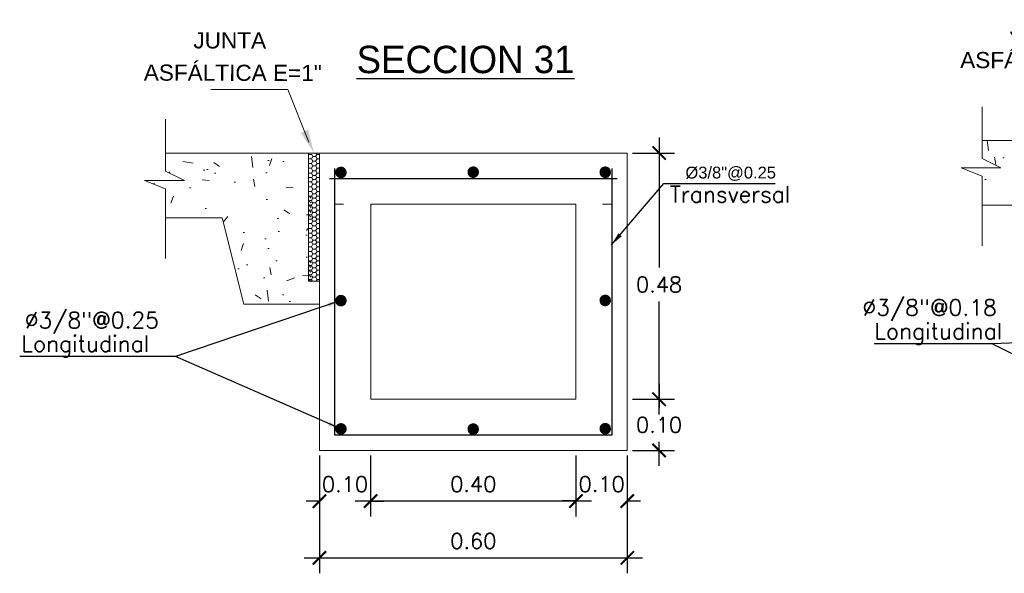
# Model space of a CAD drawing. Header units: millimetres. Extents: x -8931983 to 9630244, y 4 to 18563053.
# Tile 305 of 329: x 349716.91 to 349718.83, y 9282012.95 to 9282014.03. Entities that reach past the tile are written whole.
import ezdxf

# ---------------------------------------------------------------- set-up
doc = ezdxf.new("R2010")
doc.units = ezdxf.units.MM
doc.linetypes.add('ACAD_ISO02W100', pattern=[15, 12, -3])
doc.linetypes.add('DASHED2', pattern=[0.375, 0.25, -0.125])
for name, color, linetype, lineweight in [('0.2', 32, 'ACAD_ISO02W100', 0), ('cotas', 1, 'Continuous', 15), ('linea fina 01', 189, 'Continuous', 0), ('PROYECCIONES-INT', 1, 'DASHED2', 5), ('TEXTO', 255, 'Continuous', 5)]:
    doc.layers.add(name, color=color, linetype=linetype, lineweight=lineweight)
doc.layers.add('TEX', color=3, linetype='Continuous')
doc.styles.add('COTAS', font='arial.ttf')
doc.styles.add('MtXpl_Arial_Black', font='txt')
doc.styles.add('ROMANS', font='ROMANS.shx')
doc.styles.add('ROMANS-DIM', font='romans.shx')
doc.styles.add('VANO', font='swissl.ttf', dxfattribs={"height": 0.2})
doc.dimstyles.new('1-25V', dxfattribs={"dimscale": 0.2, "dimtxt": 0.18, "dimasz": 0.13, "dimexe": 0.18, "dimexo": 0.15, "dimgap": 0.1, "dimtad": 0, "dimtih": 1, "dimtoh": 1, "dimzin": 0, "dimdsep": 46, "dimtxsty": 'COTAS', "dimcen": 0.09, "dimadec": 0, "dimazin": 0, "dimtfac": 1, "dimtmove": 2, "dimatfit": 3, "dimfxl": 1, "dimtolj": 1, "dimtzin": 0, "dimarcsym": 0})
doc.dimstyles.new('20_METRIC  ARCHITECTURAL', dxfattribs={"dimscale": 0.2, "dimtxt": 0.03, "dimasz": 0.13, "dimexe": 0.15, "dimexo": 0.05, "dimgap": 0.09, "dimtad": 1, "dimtih": 1, "dimtoh": 1, "dimzin": 0, "dimdsep": 46, "dimtxsty": 'ROMANS-DIM', "dimblk": 'ARCHTICK', "dimcen": 2, "dimdle": 0.15, "dimclrd": 9, "dimclre": 9, "dimadec": 0, "dimazin": 0, "dimtfac": 1, "dimtix": 1, "dimtofl": 0, "dimtmove": 0, "dimatfit": 3, "dimfxl": 1, "dimfrac": 2, "dimtolj": 1, "dimtzin": 0, "dimarcsym": 0})

# ---------------------------------------------------------------- blocks, each defined once
blk = doc.blocks.new('_ArchTick')
at = {"color": 0, "linetype": 'ByBlock', "const_width": 0.15}
blk.add_lwpolyline([(-0.5, -0.5), (0.5, 0.5)], dxfattribs=at)
blk = doc.blocks.new('*D3081')
at = {"color": 9, "lineweight": -2, "transparency": 16777216}
for p, q in [((349717.4969950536, 9282013.179644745), (349717.4969950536, 9282012.950217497)), ((349718.0969950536, 9282013.179644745), (349718.0969950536, 9282012.950217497)), ((349717.4669950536, 9282012.980217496), (349718.1269950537, 9282012.980217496))]:
    blk.add_line(p, q, dxfattribs=at)
at = {"layer": 'Defpoints', "color": 0, "lineweight": 30, "transparency": 16777216}
for p in [(349717.4969950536, 9282013.189644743, 5186.962977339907), (349718.0969950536, 9282013.189644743, 5186.962977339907), (349718.0969950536, 9282012.980217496)]:
    blk.add_point(p, dxfattribs=at)
at = {"color": 9, "lineweight": -2, "transparency": 16777216, "xscale": 0.026, "yscale": 0.026, "zscale": 0.026, "rotation": 180}
blk.add_blockref('_ArchTick', (349717.4969950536, 9282012.980217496), dxfattribs=at)
at = {"color": 9, "lineweight": -2, "transparency": 16777216, "xscale": 0.026, "yscale": 0.026, "zscale": 0.026}
blk.add_blockref('_ArchTick', (349718.0969950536, 9282012.980217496), dxfattribs=at)
at = {"color": 0, "lineweight": 0, "transparency": 16777216, "insert": (349717.7969950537, 9282013.013217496), "char_height": 0.03, "attachment_point": 5, "style": 'ROMANS-DIM'}
blk.add_mtext('\\A1;0.60', dxfattribs=at)
blk = doc.blocks.new('*D3082')
at = {"color": 9, "lineweight": -2, "transparency": 16777216}
for p, q in [((349718.1590515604, 9282013.799644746), (349718.1590515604, 9282013.546321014)), ((349718.1069950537, 9282013.769644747), (349718.1890515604, 9282013.769644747)), ((349718.1590515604, 9282013.259644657), (349718.1590515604, 9282013.480321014)), ((349718.1069949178, 9282013.289644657), (349718.1890515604, 9282013.289644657))]:
    blk.add_line(p, q, dxfattribs=at)
at = {"layer": 'Defpoints', "color": 0, "lineweight": 30, "transparency": 16777216}
for p in [(349718.0969950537, 9282013.769644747, 5186.962977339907), (349718.0969949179, 9282013.289644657, 5186.962977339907), (349718.1590515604, 9282013.289644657)]:
    blk.add_point(p, dxfattribs=at)
at = {"color": 9, "lineweight": -2, "transparency": 16777216, "xscale": 0.026, "yscale": 0.026, "zscale": 0.026}
for p, rotation in [((349718.1590515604, 9282013.769644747), 90), ((349718.1590515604, 9282013.289644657), 270)]:
    blk.add_blockref('_ArchTick', p, dxfattribs=dict(at, rotation=rotation))
at = {"color": 0, "lineweight": 0, "transparency": 16777216, "insert": (349718.159051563, 9282013.513321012), "char_height": 0.03, "attachment_point": 5, "style": 'ROMANS-DIM'}
blk.add_mtext('\\A1;0.48', dxfattribs=at)
blk = doc.blocks.new('*D3083')
at = {"color": 9, "lineweight": -2, "transparency": 16777216}
for p, q in [((349718.1590514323, 9282013.319644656), (349718.1590514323, 9282013.272644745)), ((349718.1069949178, 9282013.289644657), (349718.1890514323, 9282013.289644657)), ((349718.1590514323, 9282013.159644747), (349718.1590514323, 9282013.206644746)), ((349718.1069949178, 9282013.189644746), (349718.1890514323, 9282013.189644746))]:
    blk.add_line(p, q, dxfattribs=at)
at = {"layer": 'Defpoints', "color": 0, "lineweight": 30, "transparency": 16777216}
for p in [(349718.0969949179, 9282013.289644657), (349718.0969949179, 9282013.189644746), (349718.1590514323, 9282013.189644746)]:
    blk.add_point(p, dxfattribs=at)
at = {"color": 9, "lineweight": -2, "transparency": 16777216, "xscale": 0.026, "yscale": 0.026, "zscale": 0.026}
for p, rotation in [((349718.1590514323, 9282013.289644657), 90), ((349718.1590514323, 9282013.189644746), 270)]:
    blk.add_blockref('_ArchTick', p, dxfattribs=dict(at, rotation=rotation))
at = {"color": 0, "lineweight": 0, "transparency": 16777216, "insert": (349718.1590514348, 9282013.239644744), "char_height": 0.03, "attachment_point": 5, "style": 'ROMANS-DIM'}
blk.add_mtext('\\A1;0.10', dxfattribs=at)
blk = doc.blocks.new('*D3084')
at = {"color": 9, "lineweight": -2, "transparency": 16777216}
for p, q in [((349717.4969950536, 9282013.179644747), (349717.4969950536, 9282013.060794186)), ((349717.596715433, 9282013.179644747), (349717.596715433, 9282013.060794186)), ((349717.4969950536, 9282013.090794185), (349717.4709950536, 9282013.090794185)), ((349717.596715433, 9282013.090794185), (349717.622715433, 9282013.090794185))]:
    blk.add_line(p, q, dxfattribs=at)
at = {"layer": 'Defpoints', "color": 0, "lineweight": 30, "transparency": 16777216}
for p in [(349717.4969950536, 9282013.189644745, 5186.962977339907), (349717.596715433, 9282013.189644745, 5186.962977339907), (349717.596715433, 9282013.090794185)]:
    blk.add_point(p, dxfattribs=at)
at = {"color": 9, "lineweight": -2, "transparency": 16777216, "xscale": 0.026, "yscale": 0.026, "zscale": 0.026}
blk.add_blockref('_ArchTick', (349717.4969950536, 9282013.090794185), dxfattribs=at)
at = {"color": 9, "lineweight": -2, "transparency": 16777216, "xscale": 0.026, "yscale": 0.026, "zscale": 0.026, "rotation": 180}
blk.add_blockref('_ArchTick', (349717.596715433, 9282013.090794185), dxfattribs=at)
at = {"color": 0, "lineweight": 0, "transparency": 16777216, "insert": (349717.5468552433, 9282013.123794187), "char_height": 0.03, "attachment_point": 5, "style": 'ROMANS-DIM'}
blk.add_mtext('\\A1;0.10', dxfattribs=at)
blk = doc.blocks.new('*D3085')
at = {"color": 9, "lineweight": -2, "transparency": 16777216}
for p, q in [((349717.596715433, 9282013.179644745), (349717.596715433, 9282013.061215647)), ((349717.9969950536, 9282013.179644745), (349717.9969950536, 9282013.061215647)), ((349717.5667154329, 9282013.091215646), (349718.0269950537, 9282013.091215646))]:
    blk.add_line(p, q, dxfattribs=at)
at = {"layer": 'Defpoints', "color": 0, "lineweight": 30, "transparency": 16777216}
for p in [(349717.596715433, 9282013.189644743, 10373.92595467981), (349717.9969950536, 9282013.189644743, 5186.962977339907), (349717.9969950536, 9282013.091215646)]:
    blk.add_point(p, dxfattribs=at)
at = {"color": 9, "lineweight": -2, "transparency": 16777216, "xscale": 0.026, "yscale": 0.026, "zscale": 0.026, "rotation": 180}
blk.add_blockref('_ArchTick', (349717.596715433, 9282013.091215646), dxfattribs=at)
at = {"color": 9, "lineweight": -2, "transparency": 16777216, "xscale": 0.026, "yscale": 0.026, "zscale": 0.026}
blk.add_blockref('_ArchTick', (349717.9969950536, 9282013.091215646), dxfattribs=at)
at = {"color": 0, "lineweight": 0, "transparency": 16777216, "insert": (349717.7968552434, 9282013.124215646), "char_height": 0.03, "attachment_point": 5, "style": 'ROMANS-DIM'}
blk.add_mtext('\\A1;0.40', dxfattribs=at)
blk = doc.blocks.new('*D3086')
at = {"color": 9, "lineweight": -2, "transparency": 16777216}
for p, q in [((349717.9969950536, 9282013.179644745), (349717.9969950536, 9282013.061215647)), ((349718.0969950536, 9282013.179644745), (349718.0969950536, 9282013.061215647)), ((349717.9969950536, 9282013.091215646), (349717.9709950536, 9282013.091215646)), ((349718.0969950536, 9282013.091215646), (349718.1229950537, 9282013.091215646))]:
    blk.add_line(p, q, dxfattribs=at)
at = {"layer": 'Defpoints', "color": 0, "lineweight": 30, "transparency": 16777216}
for p in [(349717.9969950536, 9282013.189644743, 5186.962977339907), (349718.0969950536, 9282013.189644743, 5186.962977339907), (349718.0969950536, 9282013.091215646)]:
    blk.add_point(p, dxfattribs=at)
at = {"color": 9, "lineweight": -2, "transparency": 16777216, "xscale": 0.026, "yscale": 0.026, "zscale": 0.026}
blk.add_blockref('_ArchTick', (349717.9969950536, 9282013.091215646), dxfattribs=at)
at = {"color": 9, "lineweight": -2, "transparency": 16777216, "xscale": 0.026, "yscale": 0.026, "zscale": 0.026, "rotation": 180}
blk.add_blockref('_ArchTick', (349718.0969950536, 9282013.091215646), dxfattribs=at)
at = {"color": 0, "lineweight": 0, "transparency": 16777216, "insert": (349718.0469950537, 9282013.124215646), "char_height": 0.03, "attachment_point": 5, "style": 'ROMANS-DIM'}
blk.add_mtext('\\A1;0.10', dxfattribs=at)
blk = doc.blocks.new('TEXTO 1')
at = {"layer": 'linea fina 01', "ltscale": 0.1}
for p, q in [((-0.0508167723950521, 0.1241394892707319), (-0.2010398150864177, 0.1241394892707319)), ((-0.0100357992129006, 0.0209258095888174), (-0.0508167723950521, 0.1241394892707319))]:
    blk.add_line(p, q, dxfattribs=at)
blk.add_solid([(-0.02553807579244, 0.0394717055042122), (0, 0), (-0.0113560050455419, 0.0456207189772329)], dxfattribs=at)
at = {"layer": '0.2', "color": 251, "true_color": 0x636466, "style": 'VANO', "oblique": 359.9999999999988}
for s, p in [('JUNTA', (-0.235123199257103, 0.2039847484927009, -5186.962977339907)), ('ASFÁLTICA E=1"', (-0.331776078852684, 0.1410587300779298, -5186.962977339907))]:
    blk.add_text(s, height=0.0314999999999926, rotation=359.8799999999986, dxfattribs=at).set_placement(p)
blk = doc.blocks.new('junta asfaltica')
at = {"lineweight": 0}
h = blk.add_hatch(dxfattribs=at)
h.set_pattern_fill('AR-CONC', scale=0.01, style=0)
h.set_pattern_definition([(50, (-0.1189008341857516, -0.0700673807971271), (0.1639662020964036, -0.0143451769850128), [0.017145, -0.188595]), (355, (-0.1189008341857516, -0.0700673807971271), (-0.0317190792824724, 0.1719511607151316), [0.013716, -0.150876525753]), (100.4514446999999, (-0.1052370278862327, -0.0712628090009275), (0.1322471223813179, 0.1576059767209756), [0.01457100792, -0.1602812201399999]), (46.1842, (-0.1189008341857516, -0.0243473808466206), (0.2439711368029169, -0.0378380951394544), [0.0257175, -0.2828925]), (96.6355576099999, (-0.0985699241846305, -0.0275005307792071), (0.2136637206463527, 0.2226835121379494), [0.021856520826, -0.240422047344]), (351.18415117, (-0.1189008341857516, -0.0243473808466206), (0.2136637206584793, 0.2226835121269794), [0.020573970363, -0.226313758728]), (21, (-0.0960408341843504, -0.0357773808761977), (0.1364529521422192, -0.0920386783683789), [0.017145, -0.188595]), (326, (-0.0960408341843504, -0.0357773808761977), (0.0556218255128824, 0.1657691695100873), [0.013716, -0.150876]), (71.45144499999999, (-0.0846697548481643, -0.0434472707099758), (0.1920747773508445, 0.0737304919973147), [0.01457100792, -0.16028094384]), (37.5, (-0.1189008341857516, -0.0700673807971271), (0.0027797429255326, 0.0760995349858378), [0, -0.1490472, 0, -0.153162, 0, -0.1514475]), (7.499999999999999, (-0.1189008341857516, -0.0700673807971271), (0.0601376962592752, 0.0901625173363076), [0, -0.0873252, 0, -0.1456182, 0, -0.0577215]), (327.5, (-0.1698786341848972, -0.0700673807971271), (0.1220315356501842, -0.0051558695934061), [0, -0.05715, 0, -0.178308, 0, -0.236601]), (317.5, (-0.1927386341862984, -0.0700673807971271), (0.1333162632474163, 0.0228838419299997), [0, -0.074295, 0, -0.1184148, 0, -0.168021])])
h.paths.add_polyline_path([(-0.0210516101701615, 2.68221356e-08), (-0.2996047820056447, 2.68221356e-08), (-0.2996047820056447, -0.0354425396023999), (-0.2629513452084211, -0.0536842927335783), (-0.3405718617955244, -0.0536842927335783), (-0.2996047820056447, -0.0698087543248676), (-0.2996047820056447, -0.1263088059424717), (-0.1894634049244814, -0.1263088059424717), (-0.1473604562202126, -0.2947206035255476), (-0.0210516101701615, -0.2947206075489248)])
h = blk.add_hatch(dxfattribs=at)
h.set_pattern_fill('HONEY', scale=0.0187124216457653, angle=180, style=0)
h.set_pattern_definition([(360, (-1344.435306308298, 712.0165321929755), (0.0080206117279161, -0.0046307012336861), [0.0053470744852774, -0.0106941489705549]), (240, (-1344.435306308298, 712.0165321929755), (-0.0080206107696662, -0.0046307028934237), [0.0053470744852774, -0.0106941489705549]), (300, (-1344.435306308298, 712.0165321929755), (9.5825e-10, -0.0092614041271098), [-0.0106941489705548, 0.0053470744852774])])
h.paths.add_polyline_path([(-0.0210514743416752, -0.0843195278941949), (-0.0210514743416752, -0.1264220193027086), (-0.0160414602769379, -0.1264220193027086), (-0.0160414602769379, -0.0843195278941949)])
h = blk.add_hatch(dxfattribs=at)
h.set_pattern_fill('HONEY', scale=0.0187124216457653, angle=180, style=0)
h.set_pattern_definition([(360, (-1344.435306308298, 711.8902233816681), (0.0080206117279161, -0.0046307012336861), [0.0053470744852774, -0.0106941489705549]), (240, (-1344.435306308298, 711.8902233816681), (-0.0080206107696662, -0.0046307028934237), [0.0053470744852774, -0.0106941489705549]), (300, (-1344.435306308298, 711.8902233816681), (9.5825e-10, -0.0092614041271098), [-0.0106941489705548, 0.0053470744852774])])
h.paths.add_polyline_path([(-0.0210514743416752, -0.2106283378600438), (-0.0210514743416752, -0.2527308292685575), (-0.0160414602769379, -0.2527308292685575), (-0.0160414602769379, -0.2106283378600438)])
at = {"color": 7, "linetype": 'ByBlock', "lineweight": 0}
for p, q in [((-0.2996047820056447, 0.0657418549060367), (-0.2996047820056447, -0.0354425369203)), ((-0.2996047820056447, -0.0354425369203), (-0.2629513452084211, -0.0536842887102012)), ((-0.2629513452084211, -0.0536842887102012), (-0.3405718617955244, -0.0536842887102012)), ((-0.3405718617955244, -0.0536842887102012), (-0.2996047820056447, -0.0698087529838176)), ((-0.2996047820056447, -0.0698087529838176), (-0.2996047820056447, -0.2053593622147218))]:
    blk.add_line(p, q, dxfattribs=at)
at = {"color": 7, "lineweight": 0}
for p, q in [((-0.2996047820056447, 2.81631856e-08), (-0.0210516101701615, 2.81631856e-08)), ((-0.0210514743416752, 0), (0, 0)), ((-0.0210514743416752, 0), (-0.0210514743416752, -0.25)), ((-0.0066348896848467, 0), (-0.0049328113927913, -0.0029480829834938)), ((-1.357866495e-07, -0.2947206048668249), (-1.357866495e-07, 0)), ((-0.0210515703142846, -0.010682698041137), (-0.0205355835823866, -0.0115764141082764)), ((-0.020682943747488, -0.0112982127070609), (-0.0210515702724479, -0.0119366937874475)), ((-0.0148197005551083, -0.0027724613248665), (-0.0210514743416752, -0.0027724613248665)), ((-0.0203683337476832, -0.0113096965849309), (-0.0150212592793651, -0.0113096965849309)), ((-0.0126623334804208, -0.0066675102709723), (-0.0153358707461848, -0.0112982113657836)), ((-0.0126623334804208, -0.0159289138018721), (-0.0153358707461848, -0.0205596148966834)), ((-0.0151885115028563, -0.0115764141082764), (-0.0125149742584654, -0.0162071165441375)), ((-0.0148361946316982, -0.0029252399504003), (-0.0125149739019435, -0.0069457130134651)), ((-0.0123477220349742, -0.0066789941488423), (-0.0070006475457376, -0.0066789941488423)), ((-0.0123477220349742, -0.0159403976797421), (-0.0070006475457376, -0.0159403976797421)), ((-0.0051546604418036, -0.0029252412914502), (-0.0073152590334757, -0.0066675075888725)), ((-0.0046417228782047, -0.0112982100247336), (-0.0073152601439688, -0.0159289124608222)), ((-0.0071679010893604, -0.0069457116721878), (-0.0044943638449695, -0.0115764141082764)), ((-0.0071678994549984, -0.0162071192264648), (-0.004494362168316, -0.0208378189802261)), ((-0.0051235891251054, -0.0029047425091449), (2.09184e-11, -0.0029047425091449)), ((-0.0043271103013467, -0.0113096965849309), (-9.55119503e-08, -0.0113096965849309)), ((-0.0210515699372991, -0.0199441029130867), (-0.0205355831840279, -0.0208378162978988)), ((-0.0206829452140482, -0.0205596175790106), (-0.0210515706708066, -0.0211980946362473)), ((-0.0210515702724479, -0.0292055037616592), (-0.0205355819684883, -0.0300992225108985)), ((-0.0206829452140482, -0.0298210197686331), (-0.0210515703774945, -0.0304594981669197)), ((-0.0203683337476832, -0.0205710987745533), (-0.0150212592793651, -0.0205710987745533)), ((-0.0203683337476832, -0.0298325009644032), (-0.0150212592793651, -0.0298325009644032)), ((-0.012662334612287, -0.0251903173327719), (-0.0153358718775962, -0.0298210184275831)), ((-0.012662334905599, -0.0344517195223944), (-0.0153358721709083, -0.0390824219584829)), ((-0.0151885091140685, -0.0208378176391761), (-0.0125149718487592, -0.0254685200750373)), ((-0.0151885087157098, -0.0300992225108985), (-0.0125149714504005, -0.0347299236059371)), ((-0.0123477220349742, -0.0252017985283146), (-0.0070006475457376, -0.0252017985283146)), ((-0.0123477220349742, -0.0344632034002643), (-0.0070006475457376, -0.0344632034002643)), ((-0.0046417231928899, -0.0205596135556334), (-0.0073152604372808, -0.0251903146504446)), ((-0.0046417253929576, -0.0298210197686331), (-0.0073152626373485, -0.0344517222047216)), ((-0.0071678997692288, -0.0254685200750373), (-0.0044943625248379, -0.0300992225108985)), ((-0.007167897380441, -0.034729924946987), (-0.004494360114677, -0.0393606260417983)), ((-0.0043271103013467, -0.0205710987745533), (-9.55119503e-08, -0.0205710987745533)), ((-0.0043271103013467, -0.0298325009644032), (-9.55537871e-08, -0.0298325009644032)), ((-0.0210515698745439, -0.038466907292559), (-0.0205355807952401, -0.0393606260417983)), ((-0.0206829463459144, -0.0390824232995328), (-0.0210515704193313, -0.0397208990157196)), ((-0.0210515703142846, -0.0557221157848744), (-0.0205355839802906, -0.0566158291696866)), ((-0.020682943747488, -0.056337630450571), (-0.0210515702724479, -0.056976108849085)), ((-0.0149139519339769, -0.0477837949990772), (-0.0206632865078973, -0.0477837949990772)), ((-0.0203683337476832, -0.0390939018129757), (-0.0150212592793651, -0.0390939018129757)), ((-0.0203683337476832, -0.056349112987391), (-0.0150212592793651, -0.056349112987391)), ((-0.0126623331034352, -0.0517069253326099), (-0.0153358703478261, -0.0563376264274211)), ((-0.0151885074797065, -0.0393606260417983), (-0.0125149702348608, -0.0439913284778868)), ((-0.0151885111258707, -0.0566158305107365), (-0.0125149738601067, -0.061246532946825)), ((-0.0125149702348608, -0.0439913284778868), (-0.014899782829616, -0.0475884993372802)), ((-0.0148361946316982, -0.0479646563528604), (-0.0125149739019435, -0.0519851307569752)), ((-0.0123477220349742, -0.0437246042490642), (-0.0070006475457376, -0.0437246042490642)), ((-0.0123477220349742, -0.0517184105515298), (-0.0070006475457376, -0.0517184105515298)), ((-0.0046417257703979, -0.0390824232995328), (-0.0073152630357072, -0.043713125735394)), ((-0.0051546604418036, -0.0479646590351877), (-0.0073152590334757, -0.0517069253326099)), ((-0.0046417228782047, -0.0563376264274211), (-0.0073152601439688, -0.0609683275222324)), ((-0.0071679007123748, -0.0519851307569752), (-0.0044943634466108, -0.0566158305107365)), ((-0.0069412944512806, -0.0439446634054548), (-0.0051814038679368, -0.0474320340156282)), ((-0.0052986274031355, -0.0476877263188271), (2.09184e-11, -0.0476877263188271)), ((-0.0043271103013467, -0.0390939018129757), (-9.55537871e-08, -0.0390939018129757)), ((-0.0043271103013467, -0.056349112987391), (-9.55119503e-08, -0.056349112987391)), ((-0.0210515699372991, -0.0649835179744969), (-0.0205355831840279, -0.0658772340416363)), ((-0.0206829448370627, -0.0655990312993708), (-0.0210515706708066, -0.0662375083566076)), ((-0.0210515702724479, -0.0742449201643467), (-0.0205355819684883, -0.075138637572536)), ((-0.0206829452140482, -0.0748604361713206), (-0.0210515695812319, -0.0754989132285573)), ((-0.0203683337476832, -0.0656105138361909), (-0.0150212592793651, -0.0656105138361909)), ((-0.0203683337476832, -0.0748719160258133), (-0.0150212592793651, -0.0748719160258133)), ((-0.0126623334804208, -0.0609683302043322), (-0.0153358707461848, -0.0655990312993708)), ((-0.012662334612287, -0.0702297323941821), (-0.0153358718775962, -0.0748604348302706)), ((-0.015188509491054, -0.0658772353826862), (-0.0125149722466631, -0.0705079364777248)), ((-0.0151885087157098, -0.075138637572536), (-0.0125149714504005, -0.0797693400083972)), ((-0.0123477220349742, -0.0609798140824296), (-0.0070006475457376, -0.0609798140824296)), ((-0.0123477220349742, -0.0702412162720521), (-0.0070006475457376, -0.0702412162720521)), ((-0.0046417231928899, -0.0655990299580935), (-0.0073152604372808, -0.0702297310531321)), ((-0.0046417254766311, -0.0748604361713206), (-0.0073152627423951, -0.0794911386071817)), ((-0.0071678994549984, -0.061246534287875), (-0.004494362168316, -0.0658772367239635)), ((-0.0071678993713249, -0.0705079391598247), (-0.0044943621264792, -0.075138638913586)), ((-0.0043271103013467, -0.0656105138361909), (-9.55119503e-08, -0.0656105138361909)), ((-0.0043271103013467, -0.0748719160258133), (-9.55537871e-08, -0.0748719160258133)), ((-0.0210515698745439, -0.0835063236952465), (-0.0206477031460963, -0.0842058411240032)), ((-0.0210515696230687, -0.0920769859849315), (-0.0205355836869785, -0.092970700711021)), ((-0.0206829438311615, -0.0926924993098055), (-0.0210515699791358, -0.0933309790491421)), ((-0.0206829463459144, -0.084121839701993), (-0.0207314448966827, -0.0842058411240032)), ((-0.0203683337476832, -0.0841333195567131), (-0.0150212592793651, -0.0841333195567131)), ((-0.0203683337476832, -0.0927039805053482), (-0.0150212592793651, -0.0927039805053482)), ((-0.012662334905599, -0.0794911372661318), (-0.0153358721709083, -0.0841218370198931)), ((-0.0126623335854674, -0.088061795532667), (-0.0153358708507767, -0.0926924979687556)), ((-0.015188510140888, -0.092970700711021), (-0.0125149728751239, -0.0976014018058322)), ((-0.0148361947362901, -0.0843195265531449), (-0.0125149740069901, -0.0883399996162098)), ((-0.0123477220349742, -0.0795026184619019), (-0.0070006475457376, -0.0795026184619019)), ((-0.0123477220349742, -0.088073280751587), (-0.0070006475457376, -0.088073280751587)), ((-0.0051546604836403, -0.0843195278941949), (-0.0073152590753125, -0.0880617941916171)), ((-0.0046417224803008, -0.0926924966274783), (-0.0073152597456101, -0.0973231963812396)), ((-0.0071678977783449, -0.0797693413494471), (-0.0046064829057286, -0.0842058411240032)), ((-0.0071679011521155, -0.0883399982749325), (-0.0044943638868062, -0.0929706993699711)), ((-0.0043271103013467, -0.0841333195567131), (-9.55537871e-08, -0.0841333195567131)), ((-0.0043271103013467, -0.0927039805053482), (-9.55119503e-08, -0.0927039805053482)), ((-0.0210515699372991, -0.1013383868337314), (-0.0205355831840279, -0.1022321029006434)), ((-0.0206829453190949, -0.101953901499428), (-0.0210515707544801, -0.1025923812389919)), ((-0.0210515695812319, -0.1105997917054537), (-0.0205355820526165, -0.1114935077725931)), ((-0.0206829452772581, -0.1112153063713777), (-0.0210515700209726, -0.1118537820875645)), ((-0.0203683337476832, -0.101965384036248), (-0.0150212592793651, -0.101965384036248)), ((-0.0203683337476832, -0.1112267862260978), (-0.0150212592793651, -0.1112267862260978)), ((-0.0126623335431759, -0.0973232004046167), (-0.0153358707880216, -0.101953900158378)), ((-0.0126623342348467, -0.1065846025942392), (-0.0153358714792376, -0.1112153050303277)), ((-0.015188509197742, -0.1022321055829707), (-0.0125149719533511, -0.1068628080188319)), ((-0.0151885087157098, -0.1114935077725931), (-0.0125149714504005, -0.1161242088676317)), ((-0.0123477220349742, -0.0973346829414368), (-0.0070006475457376, -0.0973346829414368)), ((-0.0123477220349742, -0.1065960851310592), (-0.0070006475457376, -0.1065960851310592)), ((-0.0046417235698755, -0.1019538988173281), (-0.0073152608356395, -0.1065846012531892)), ((-0.0046417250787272, -0.1112153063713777), (-0.0073152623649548, -0.115846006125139)), ((-0.0071678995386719, -0.0976014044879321), (-0.0044943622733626, -0.1022321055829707)), ((-0.0071678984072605, -0.1068628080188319), (-0.0044943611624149, -0.1114935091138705)), ((-0.0043271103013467, -0.101965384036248), (-9.55119503e-08, -0.101965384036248)), ((-0.0043271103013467, -0.1112267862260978), (-9.55537871e-08, -0.1112267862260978)), ((-0.1894634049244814, -0.1263088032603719), (-0.2996047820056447, -0.1263088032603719)), ((-0.1473604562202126, -0.2947206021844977), (-0.1894634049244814, -0.1263088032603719)), ((-0.0210515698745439, -0.1198611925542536), (-0.0205355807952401, -0.1207549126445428)), ((-0.0206829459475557, -0.1204767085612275), (-0.0210515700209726, -0.121115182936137)), ((-0.0148197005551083, -0.1290812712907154), (-0.0210514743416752, -0.1290812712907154)), ((-0.0203683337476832, -0.1204881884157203), (-0.0150212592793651, -0.1204881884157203)), ((-0.0126623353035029, -0.115846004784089), (-0.015335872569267, -0.1204767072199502)), ((-0.0126623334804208, -0.1329763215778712), (-0.0153358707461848, -0.1376070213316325)), ((-0.0151885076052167, -0.1207549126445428), (-0.0125149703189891, -0.1253856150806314)), ((-0.0148361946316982, -0.1292340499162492), (-0.0125149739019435, -0.133254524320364)), ((-0.0129228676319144, -0.1255586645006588), (-0.0148348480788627, -0.1288070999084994)), ((-0.0123477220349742, -0.115857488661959), (-0.0070006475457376, -0.115857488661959)), ((-0.0123477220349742, -0.1251188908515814), (-0.0070006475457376, -0.1251188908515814)), ((-0.0123477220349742, -0.1329878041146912), (-0.0070006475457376, -0.1329878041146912)), ((-0.0073218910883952, -0.1251188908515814), (-0.0049328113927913, -0.1292568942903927)), ((-0.0046417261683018, -0.1204767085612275), (-0.0073152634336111, -0.1251074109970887)), ((-0.0051546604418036, -0.1292340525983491), (-0.0073152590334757, -0.1329763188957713)), ((-0.0071678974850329, -0.1161242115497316), (-0.0044943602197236, -0.1207549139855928)), ((-0.0071679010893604, -0.1332545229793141), (-0.0044943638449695, -0.1378852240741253)), ((-0.0051235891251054, -0.1292135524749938), (2.09184e-11, -0.1292135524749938)), ((-0.0043271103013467, -0.1204881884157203), (-9.55537871e-08, -0.1204881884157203)), ((-0.0210515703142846, -0.1369915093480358), (-0.0205355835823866, -0.1378852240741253)), ((-0.020682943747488, -0.1376070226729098), (-0.0210515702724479, -0.1382455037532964)), ((-0.0210515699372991, -0.1462529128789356), (-0.0205355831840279, -0.1471466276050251)), ((-0.0206829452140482, -0.1468684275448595), (-0.0210515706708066, -0.1475069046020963)), ((-0.0203683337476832, -0.1376185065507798), (-0.0150212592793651, -0.1376185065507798)), ((-0.0203683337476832, -0.1468799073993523), (-0.0150212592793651, -0.1468799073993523)), ((-0.0126623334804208, -0.142237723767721), (-0.0153358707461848, -0.1468684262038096)), ((-0.012662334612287, -0.1514991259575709), (-0.0153358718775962, -0.156129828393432)), ((-0.0151885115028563, -0.1378852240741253), (-0.0125149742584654, -0.1425159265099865)), ((-0.0151885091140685, -0.147146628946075), (-0.0125149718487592, -0.1517773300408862)), ((-0.0123477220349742, -0.1422492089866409), (-0.0070006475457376, -0.1422492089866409)), ((-0.0123477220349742, -0.1515106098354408), (-0.0070006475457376, -0.1515106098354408)), ((-0.0046417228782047, -0.1376070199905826), (-0.0073152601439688, -0.1422377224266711)), ((-0.0046417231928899, -0.1468684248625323), (-0.0073152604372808, -0.1514991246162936)), ((-0.0071678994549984, -0.1425159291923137), (-0.004494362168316, -0.1471466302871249)), ((-0.0071678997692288, -0.1517773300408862), (-0.0044943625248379, -0.1564080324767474)), ((-0.0043271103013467, -0.1376185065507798), (-9.55119503e-08, -0.1376185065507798)), ((-0.0043271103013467, -0.1468799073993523), (-9.55119503e-08, -0.1468799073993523)), ((-0.0210515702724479, -0.1555143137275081), (-0.0205355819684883, -0.1564080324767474)), ((-0.0206829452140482, -0.156129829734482), (-0.0210515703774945, -0.156768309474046)), ((-0.0210515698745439, -0.1647757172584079), (-0.0205355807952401, -0.1656694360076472)), ((-0.0206829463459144, -0.1653912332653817), (-0.0210515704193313, -0.1660297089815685)), ((-0.0203683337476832, -0.1561413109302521), (-0.0150212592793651, -0.1561413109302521)), ((-0.0203683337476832, -0.1654027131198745), (-0.0150212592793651, -0.1654027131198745)), ((-0.012662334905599, -0.1607605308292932), (-0.0153358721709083, -0.1653912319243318)), ((-0.0151885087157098, -0.1564080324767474), (-0.0125149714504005, -0.1610387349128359)), ((-0.0151885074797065, -0.1656694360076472), (-0.0125149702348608, -0.1703001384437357)), ((-0.0125149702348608, -0.1703001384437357), (-0.014899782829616, -0.1738973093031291)), ((-0.0123477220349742, -0.1607720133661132), (-0.0070006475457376, -0.1607720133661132)), ((-0.0123477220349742, -0.1700334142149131), (-0.0070006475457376, -0.1700334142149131)), ((-0.0046417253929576, -0.156129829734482), (-0.0073152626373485, -0.1607605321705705)), ((-0.0046417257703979, -0.1653912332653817), (-0.0073152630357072, -0.1700219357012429)), ((-0.007167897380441, -0.1610387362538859), (-0.004494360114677, -0.1656694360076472)), ((-0.0069412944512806, -0.1702534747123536), (-0.0051814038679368, -0.1737408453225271)), ((-0.0043271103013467, -0.1561413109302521), (-9.55537871e-08, -0.1561413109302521)), ((-0.0043271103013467, -0.1654027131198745), (-9.55537871e-08, -0.1654027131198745)), ((-0.0210515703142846, -0.1820309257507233), (-0.0205355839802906, -0.1829246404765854)), ((-0.020682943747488, -0.1826464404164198), (-0.0210515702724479, -0.1832849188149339)), ((-0.0210515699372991, -0.1912923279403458), (-0.0205355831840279, -0.1921860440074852)), ((-0.0149139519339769, -0.1740926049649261), (-0.0206632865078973, -0.1740926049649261)), ((-0.0203683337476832, -0.1826579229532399), (-0.0150212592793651, -0.1826579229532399)), ((-0.0126623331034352, -0.1780157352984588), (-0.0153358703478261, -0.18264643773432)), ((-0.0126623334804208, -0.1872771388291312), (-0.0153358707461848, -0.1919078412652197)), ((-0.0151885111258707, -0.1829246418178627), (-0.0125149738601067, -0.1875553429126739)), ((-0.0148361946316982, -0.1742734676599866), (-0.0125149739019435, -0.1782939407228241)), ((-0.0123477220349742, -0.1780272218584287), (-0.0070006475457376, -0.1780272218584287)), ((-0.0123477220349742, -0.1872886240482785), (-0.0070006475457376, -0.1872886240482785)), ((-0.0051546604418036, -0.1742734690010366), (-0.0073152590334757, -0.1780157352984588)), ((-0.0046417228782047, -0.18264643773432), (-0.0073152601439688, -0.1872771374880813)), ((-0.0071679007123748, -0.1782939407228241), (-0.0044943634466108, -0.1829246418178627)), ((-0.0071678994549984, -0.1875553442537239), (-0.004494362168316, -0.1921860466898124)), ((-0.0052986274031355, -0.173996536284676), (2.09184e-11, -0.173996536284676)), ((-0.0043271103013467, -0.1826579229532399), (-9.55119503e-08, -0.1826579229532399)), ((-0.0206829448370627, -0.1919078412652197), (-0.0210515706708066, -0.1925463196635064)), ((-0.0210515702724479, -0.2005537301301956), (-0.0205355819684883, -0.2014474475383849)), ((-0.0206829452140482, -0.2011692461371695), (-0.0210515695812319, -0.2018077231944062)), ((-0.0210515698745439, -0.2098151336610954), (-0.0206477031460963, -0.2105146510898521)), ((-0.0206829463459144, -0.2104306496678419), (-0.0207314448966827, -0.2105146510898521)), ((-0.0203683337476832, -0.1919193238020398), (-0.0150212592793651, -0.1919193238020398)), ((-0.0203683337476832, -0.2011807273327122), (-0.0150212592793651, -0.2011807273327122)), ((-0.0203683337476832, -0.210442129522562), (-0.0150212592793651, -0.210442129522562)), ((-0.012662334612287, -0.1965385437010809), (-0.0153358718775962, -0.2011692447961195)), ((-0.012662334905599, -0.2057999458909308), (-0.0153358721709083, -0.2104306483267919)), ((-0.015188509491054, -0.1921860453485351), (-0.0125149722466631, -0.1968167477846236)), ((-0.0151885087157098, -0.2014474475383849), (-0.0125149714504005, -0.2060781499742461)), ((-0.0148361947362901, -0.2106283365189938), (-0.0125149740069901, -0.2146488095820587)), ((-0.0123477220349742, -0.196550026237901), (-0.0070006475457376, -0.196550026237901)), ((-0.0123477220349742, -0.2058114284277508), (-0.0070006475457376, -0.2058114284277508)), ((-0.0046417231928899, -0.1919078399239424), (-0.0073152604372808, -0.196538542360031)), ((-0.0046417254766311, -0.2011692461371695), (-0.0073152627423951, -0.2057999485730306)), ((-0.0051546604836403, -0.2106283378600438), (-0.0073152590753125, -0.214370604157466)), ((-0.0071678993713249, -0.1968167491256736), (-0.0044943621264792, -0.2014474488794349)), ((-0.0071678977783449, -0.206078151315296), (-0.0046064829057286, -0.2105146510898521)), ((-0.0043271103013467, -0.1919193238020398), (-9.55119503e-08, -0.1919193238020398)), ((-0.0043271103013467, -0.2011807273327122), (-9.55537871e-08, -0.2011807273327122)), ((-0.0043271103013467, -0.210442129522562), (-9.55537871e-08, -0.210442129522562)), ((-0.0210515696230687, -0.2183857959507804), (-0.0205355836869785, -0.2192795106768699)), ((-0.0206829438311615, -0.2190013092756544), (-0.0210515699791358, -0.219639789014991)), ((-0.0210515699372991, -0.2276471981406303), (-0.0205355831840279, -0.2285409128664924)), ((-0.0206829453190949, -0.2282627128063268), (-0.0210515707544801, -0.2289011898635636)), ((-0.0203683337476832, -0.2190127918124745), (-0.0150212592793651, -0.2190127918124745)), ((-0.0203683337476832, -0.2282741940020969), (-0.0150212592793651, -0.2282741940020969)), ((-0.0126623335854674, -0.2143706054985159), (-0.0153358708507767, -0.2190013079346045)), ((-0.0126623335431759, -0.2236320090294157), (-0.0153358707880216, -0.2282627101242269)), ((-0.015188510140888, -0.2192795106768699), (-0.0125149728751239, -0.2239102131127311)), ((-0.015188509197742, -0.2285409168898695), (-0.0125149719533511, -0.2331716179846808)), ((-0.0123477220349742, -0.2143820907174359), (-0.0070006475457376, -0.2143820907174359)), ((-0.0123477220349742, -0.2236434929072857), (-0.0070006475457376, -0.2236434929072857)), ((-0.0046417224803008, -0.2190013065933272), (-0.0073152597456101, -0.2236320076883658)), ((-0.0046417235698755, -0.228262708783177), (-0.0073152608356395, -0.2328934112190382)), ((-0.0071679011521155, -0.2146488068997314), (-0.0044943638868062, -0.21927950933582)), ((-0.0071678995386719, -0.223910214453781), (-0.0044943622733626, -0.2285409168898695)), ((-0.0043271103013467, -0.2190127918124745), (-9.55119503e-08, -0.2190127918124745)), ((-0.0043271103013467, -0.2282741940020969), (-9.55119503e-08, -0.2282741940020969)), ((-0.0210515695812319, -0.2369086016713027), (-0.0205355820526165, -0.2378023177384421)), ((-0.0206829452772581, -0.2375241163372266), (-0.0210515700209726, -0.2381625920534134)), ((-0.0210515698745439, -0.2461700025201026), (-0.0205355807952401, -0.2470637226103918)), ((-0.0206829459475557, -0.2467855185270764), (-0.0210515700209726, -0.2474239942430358)), ((-0.0203683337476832, -0.2375355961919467), (-0.0150212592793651, -0.2375355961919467)), ((-0.0203683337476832, -0.2467969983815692), (-0.0150212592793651, -0.2467969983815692)), ((-0.0126623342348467, -0.2328934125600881), (-0.0153358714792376, -0.2375241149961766)), ((-0.0126623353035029, -0.2421548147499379), (-0.015335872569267, -0.2467855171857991)), ((-0.0151885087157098, -0.2378023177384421), (-0.0125149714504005, -0.2424330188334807)), ((-0.0151885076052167, -0.2470637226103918), (-0.0134932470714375, -0.25)), ((-0.0123477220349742, -0.2329048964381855), (-0.0070006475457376, -0.2329048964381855)), ((-0.0123477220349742, -0.2421662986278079), (-0.0070006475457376, -0.2421662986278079)), ((-0.0046417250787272, -0.2375241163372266), (-0.0073152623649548, -0.2421548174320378)), ((-0.0071678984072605, -0.2331716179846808), (-0.0044943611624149, -0.2378023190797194)), ((-0.0071678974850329, -0.2424330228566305), (-0.0044943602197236, -0.2470637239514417)), ((-0.0046417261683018, -0.2467855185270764), (-0.0064976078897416, -0.25)), ((-0.0043271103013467, -0.2375355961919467), (-9.55537871e-08, -0.2375355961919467)), ((-0.0043271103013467, -0.2467969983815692), (-9.55537871e-08, -0.2467969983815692)), ((-0.0210514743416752, -0.25), (-1.357866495e-07, -0.25)), ((-1.357866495e-07, -0.2947206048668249), (-0.1473604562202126, -0.2947206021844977))]:
    blk.add_line(p, q, dxfattribs=at)
blk.add_blockref('TEXTO 1', (-0.0105257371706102, 0), dxfattribs=at)
blk = doc.blocks.new('*U2845')
at = {"color": 5, "const_width": 0.01125}
blk.add_lwpolyline([(-0.0056249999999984, 0, 1), (0.0056249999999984, 0, 1)], format="xyb", close=True, dxfattribs=at)
blk = doc.blocks.new('*U2844')
at = {"layer": 'cotas', "color": 0, "linetype": 'ByBlock', "lineweight": -2}
blk.add_blockref('*U2845', (0, 0), dxfattribs=at)
at = {"layer": 'cotas', "color": 0, "linetype": 'ByBlock', "lineweight": -2, "transparency": 16777216}
for p in [(0.25, 0), (0.5, 0)]:
    blk.add_blockref('*U2845', p, dxfattribs=at)
blk = doc.blocks.new('*U2843')
at = {"color": 5, "const_width": 0.01125}
blk.add_lwpolyline([(-0.0056249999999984, 0, 1), (0.0056249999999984, 0, 1)], format="xyb", close=True, dxfattribs=at)
blk = doc.blocks.new('*U2846')
at = {"layer": 'cotas', "color": 0, "linetype": 'ByBlock', "lineweight": -2}
blk.add_blockref('*U2843', (0, 0), dxfattribs=at)
blk = doc.blocks.new('*U2840')
at = {"color": 5, "const_width": 0.01125}
blk.add_lwpolyline([(-0.0056249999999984, 0, 1), (0.0056249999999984, 0, 1)], format="xyb", close=True, dxfattribs=at)
blk = doc.blocks.new('*U2839')
at = {"layer": 'cotas', "color": 0, "linetype": 'ByBlock', "lineweight": -2}
blk.add_blockref('*U2840', (0, 0), dxfattribs=at)
at = {"layer": 'cotas', "color": 0, "linetype": 'ByBlock', "lineweight": -2, "transparency": 16777216}
for p in [(0.25, 0), (0.5, 0)]:
    blk.add_blockref('*U2840', p, dxfattribs=at)
blk = doc.blocks.new('*U2841')
at = {"color": 5, "const_width": 0.01125}
blk.add_lwpolyline([(-0.0056249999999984, 0, 1), (0.0056249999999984, 0, 1)], format="xyb", close=True, dxfattribs=at)
blk = doc.blocks.new('*U2842')
at = {"layer": 'cotas', "color": 0, "linetype": 'ByBlock', "lineweight": -2}
blk.add_blockref('*U2841', (0, 0), dxfattribs=at)

msp = doc.modelspace()

# ---------------------------------------------------------------- linework, layer by layer
at = {"color": 84, "lineweight": 0}
for p, q in [((349717.496994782, 9282013.769644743, 10373.92595467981), (349718.0969949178, 9282013.769644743, 10373.92595467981)), ((349717.4969949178, 9282013.769644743, 10373.92595467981), (349717.4969949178, 9282013.189644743, 10373.92595467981)), ((349718.0969949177, 9282013.189644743, 10373.92595467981), (349718.0969949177, 9282013.769644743, 10373.92595467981)), ((349717.5269950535, 9282013.669644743, 10373.92595467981), (349717.54416151, 9282013.669644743, 10373.92595467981)), ((349717.5969950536, 9282013.289644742, 10373.92595467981), (349717.5969950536, 9282013.669644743, 10373.92595467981)), ((349717.5969950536, 9282013.669644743, 10373.92595467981), (349717.9969950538, 9282013.669644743, 10373.92595467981)), ((349717.9969950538, 9282013.669644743, 10373.92595467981), (349717.9969950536, 9282013.289644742, 10373.92595467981)), ((349718.0490243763, 9282013.669644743, 10373.92595467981), (349718.0669950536, 9282013.669644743, 10373.92595467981)), ((349717.5969950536, 9282013.289644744, 10373.92595467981), (349717.9969950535, 9282013.289644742, 10373.92595467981)), ((349717.4969949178, 9282013.189644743, 10373.92595467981), (349718.0969949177, 9282013.189644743, 10373.92595467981))]:
    msp.add_line(p, q, dxfattribs=at)
at = {"color": 6, "lineweight": 30}
for p, q in [((349717.496994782, 9282013.719644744, 10373.92595467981), (349717.4969949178, 9282013.719644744, 10373.92595467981)), ((349717.5169949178, 9282013.719644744, 10373.92595467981), (349718.0769949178, 9282013.719644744, 10373.92595467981))]:
    msp.add_line(p, q, dxfattribs=at)
at = {"lineweight": 0}
for p, q in [((349717.3969950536, 9282013.414122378, 10373.92595467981), (349717.3969951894, 9282013.414122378, 10373.92595467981)), ((349717.3969951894, 9282013.374924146, 10373.92595467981), (349717.3969950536, 9282013.374924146, 10373.92595467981))]:
    msp.add_line(p, q, dxfattribs=at)
at = {"color": 172, "lineweight": 0}
msp.add_line((349717.3969950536, 9282013.269644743, 10373.92595467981), (349717.3969950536, 9282013.269644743, 10373.92595467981), dxfattribs=at)
msp.add_line((349717.3969950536, 9282013.269644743, 10373.92595467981), (349717.3969950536, 9282013.269644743, 10373.92595467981), dxfattribs=at)
at = {"color": 6, "lineweight": 30, "elevation": 10373.92595467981}
msp.add_lwpolyline([(349718.0669950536, 9282013.739644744), (349718.0669950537, 9282013.219644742), (349717.5269950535, 9282013.219644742), (349717.5269950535, 9282013.739644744)], dxfattribs=at)
at = {"layer": 'PROYECCIONES-INT'}
msp.add_line((349718.0571587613, 9282013.723235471, 10373.92595467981), (349718.0597433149, 9282013.721776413, 10373.92595467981), dxfattribs=at)

# ---------------------------------------------------------------- block references
at = {"color": 84, "lineweight": 0}
for p in [(349719.0880619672, 9282013.794138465, 5186.962977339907), (349717.4969950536, 9282013.769644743, 10373.92595467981)]:
    msp.add_blockref('junta asfaltica', p, dxfattribs=at)
at = {"layer": 'cotas'}
for name, p, rotation in [('*U2842', (349717.7967959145, 9282013.732303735, 10373.92595467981), 270), ('*U2839', (349718.0540379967, 9282013.232195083, 10373.92595467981), 89.99999999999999), ('*U2844', (349717.5389669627, 9282013.231802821, 10373.92595467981), 89.99999999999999), ('*U2846', (349717.7967959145, 9282013.231362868, 10373.92595467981), 270)]:
    msp.add_blockref(name, p, dxfattribs=dict(at, rotation=rotation))

# ---------------------------------------------------------------- texts
at = {"layer": 'cotas', "insert": (349718.3868087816, 9282013.729176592, 10373.92595467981), "char_height": 0.02304, "attachment_point": 6, "style": 'COTAS'}
msp.add_mtext('Ø3/8"@0.25', dxfattribs=at)
at = {"layer": 'TEX', "color": 7, "linetype": 'Continuous', "lineweight": 5, "char_height": 0.0313, "style": 'ROMANS'}
for s, insert, attachment_point in [('Transversal', (349718.1800481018, 9282013.704738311, 10373.92595467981), 1), ('Ø3/8"@0.18', (349718.817029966, 9282013.463160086, 5186.962977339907), 6), ('Ø3/8"@0.25', (349717.1844317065, 9282013.438666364, 10373.92595467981), 6), ('Longitudinal', (349718.5783775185, 9282013.438039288, 5186.962977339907), 1), ('Longitudinal', (349716.916037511, 9282013.413545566, 10373.92595467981), 1)]:
    msp.add_mtext(s, dxfattribs=dict(at, insert=insert, attachment_point=attachment_point))
at = {"layer": 'TEXTO', "color": 18, "lineweight": -3, "true_color": 0x000000, "style": 'MtXpl_Arial_Black'}
msp.add_text('%%USECCION 31', height=0.0534103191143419, dxfattribs=at).set_placement((349717.5695223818, 9282013.925342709))

# ---------------------------------------------------------------- dimensions: what is measured, and where the dimension line sits
at = {"lineweight": 0}
for base, p1, p2, picture, middle in [((349718.1590515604, 9282013.289644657, 5186.962977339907), (349718.0969950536, 9282013.769644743, 10373.92595467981), (349718.0969949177, 9282013.289644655, 10373.92595467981), '*D3082', (349718.159051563, 9282013.513321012, 5186.962977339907)), ((349718.1590514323, 9282013.189644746, 10373.92595467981), (349718.0969949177, 9282013.289644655, 10373.92595467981), (349718.0969949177, 9282013.189644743, 10373.92595467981), '*D3083', (349718.1590514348, 9282013.239644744, 10373.92595467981))]:
    dim = msp.add_linear_dim(base=base, p1=p1, p2=p2, angle=90, dimstyle='20_METRIC  ARCHITECTURAL', override={"dimtxt": 0.15}, dxfattribs=at)
    dim.commit()
    dim.dimension.update_dxf_attribs({"geometry": picture, "text_midpoint": middle, "dimtype": 160})
for base, p1, p2, picture, middle in [((349718.0969950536, 9282012.980217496, 5186.962977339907), (349717.4969950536, 9282013.189644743, 10373.92595467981), (349718.0969950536, 9282013.189644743, 10373.92595467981), '*D3081', (349717.7969950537, 9282012.980217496, 5186.962977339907)), ((349717.9969950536, 9282013.091215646, 5186.962977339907), (349717.596715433, 9282013.189644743, 15560.88893201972), (349717.9969950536, 9282013.189644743, 10373.92595467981), '*D3085', (349717.7968552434, 9282013.091215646, 5186.962977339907))]:
    dim = msp.add_linear_dim(base=base, p1=p1, p2=p2, dimstyle='20_METRIC  ARCHITECTURAL', override={"dimtxt": 0.15}, dxfattribs=at)
    dim.commit()
    dim.dimension.update_dxf_attribs({"geometry": picture, "text_midpoint": middle, "dimtype": 160})
for base, p1, p2, picture, middle in [((349717.596715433, 9282013.090794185, 5186.962977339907), (349717.4969950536, 9282013.189644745, 10373.92595467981), (349717.596715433, 9282013.189644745, 10373.92595467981), '*D3084', (349717.5468552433, 9282013.123794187, 5186.962977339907)), ((349718.0969950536, 9282013.091215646, 5186.962977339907), (349717.9969950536, 9282013.189644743, 10373.92595467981), (349718.0969950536, 9282013.189644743, 10373.92595467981), '*D3086', (349718.0469950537, 9282013.124215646, 5186.962977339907))]:
    dim = msp.add_linear_dim(base=base, p1=p1, p2=p2, dimstyle='20_METRIC  ARCHITECTURAL', override={"dimtxt": 0.15}, dxfattribs=at)
    dim.commit()
    dim.dimension.update_dxf_attribs({"geometry": picture, "text_midpoint": middle})

# ---------------------------------------------------------------- leaders
at = {"layer": 'cotas'}
msp.add_leader([(349718.066170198, 9282013.590575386, 10373.92595467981), (349718.1681853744, 9282013.71018039, 10373.92595467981), (349718.3855266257, 9282013.71018039, 10373.92595467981)], dimstyle='1-25V', override={"dimgap": 0.1, "dimtad": 0}, dxfattribs=at)
for points in [[(349717.5389669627, 9282013.48180282, 10373.92595467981), (349717.2168724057, 9282013.37304345, 10373.92595467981), (349716.9129166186, 9282013.37304345, 10373.92595467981)], [(349719.1300338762, 9282013.409168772, 5186.962977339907), (349718.8079393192, 9282013.397537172, 5186.962977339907), (349718.5783775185, 9282013.397537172, 5186.962977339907)], [(349719.1300338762, 9282013.236168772, 5186.962977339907), (349718.8079393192, 9282013.397537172, 5186.962977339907)], [(349717.5389669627, 9282013.231802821, 10373.92595467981), (349717.2168724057, 9282013.37304345, 10373.92595467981)]]:
    msp.add_leader(points, dimstyle='1-25V', dxfattribs=at)

doc.saveas('drawing.dxf')
